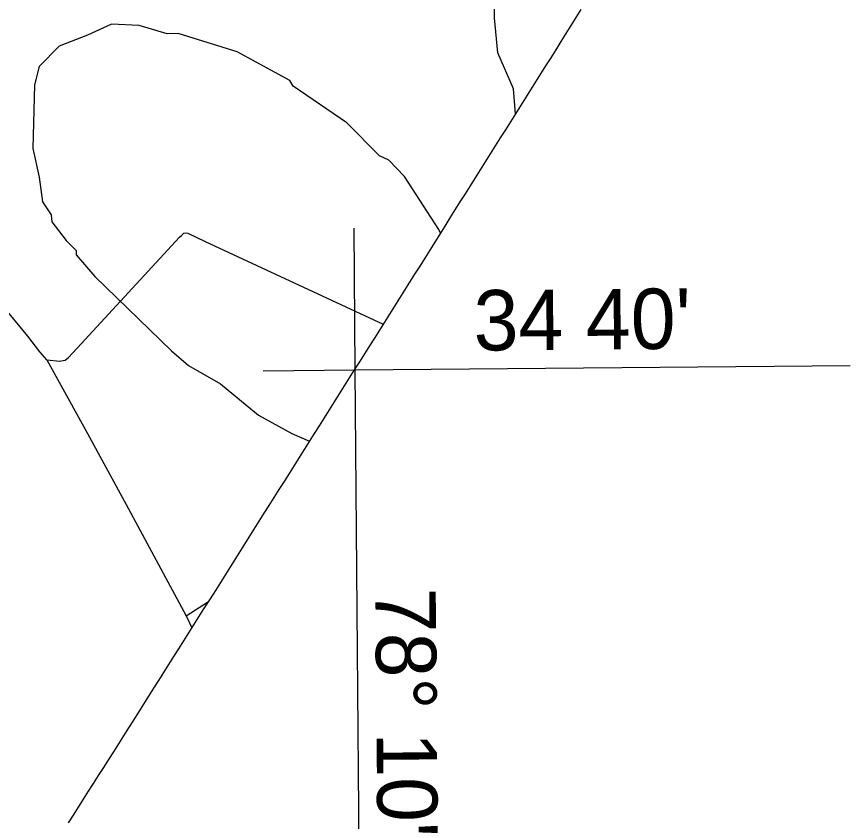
# Model space of a CAD drawing. Extents: x 2093524 to 2270757, y 289120 to 570408.
# Drawn here: x 2246965 to 2255940, y 329610 to 338271 of the extents above; entities that cross this region are included whole.
import ezdxf

# ---------------------------------------------------------------- set-up
doc = ezdxf.new("R2010")
doc.units = 0
for name, color, linetype in [('Exist Boundary Political CountyLine', 7, 'Continuous'), ('Exist Hydrographic Creek Single Shore', 7, 'Continuous'), ('Exist Hydrographic Misc Water Feature', 7, 'Continuous'), ('Exist Road Non-System Type 51', 7, 'Continuous'), ('Map Preparation Longitude Latitude Label', 7, 'Continuous'), ('Map Preparation Longitude Latitude Lines', 7, 'Continuous')]:
    doc.layers.add(name, color=color, linetype=linetype)

msp = doc.modelspace()

# ---------------------------------------------------------------- linework, layer by layer
at = {"layer": 'Exist Boundary Political CountyLine'}
for points in [[(2253039.5, 338347.7), (2252985.2, 338261.4), (2252931, 338175.1), (2252876.8, 338088.9)], [(2252876.8, 338088.9), (2252822.5, 338002.6), (2252768.2, 337916.3), (2252714, 337830), (2252659.8, 337743.8)], [(2252659.8, 337743.8), (2252605.5, 337657.5), (2252551.2, 337571.2), (2252497, 337484.9), (2252442.8, 337398.6), (2252388.5, 337312.3), (2252334.2, 337226.1), (2252280, 337139.8), (2252225.8, 337053.5), (2252171.5, 336967.2), (2252117.2, 336881), (2252063, 336794.7), (2252008.8, 336708.4), (2251954.5, 336622.1), (2251900.2, 336535.8), (2251846, 336449.6), (2251791.8, 336363.3), (2251737.5, 336277), (2251683.2, 336190.7), (2251629, 336104.4), (2251574.8, 336018.2), (2251520.5, 335931.9), (2251466.2, 335845.6), (2251412, 335759.3), (2251357.8, 335673.1), (2251303.5, 335586.8), (2251249.2, 335500.5), (2251195.2, 335414.2), (2251141, 335327.9), (2251086.8, 335241.7), (2251032.5, 335155.4), (2250978.2, 335069.6), (2250924.2, 334983.8), (2250870.2, 334898.1), (2250816.2, 334812.3), (2250762, 334726.6), (2250708, 334640.8), (2250654, 334555), (2250600, 334469.2), (2250545.8, 334383.5), (2250491.8, 334297.7), (2250437.8, 334212), (2250383.8, 334126.2), (2250329.5, 334040.4), (2250275.5, 333954.7), (2250221.5, 333868.9), (2250167.5, 333783.2), (2250113.2, 333697.4), (2250059.2, 333611.6), (2250005.2, 333525.8), (2249951.2, 333440.1), (2249897, 333354.3), (2249843, 333268.6), (2249789, 333182.8), (2249735, 333097), (2249680.8, 333011.2), (2249626.8, 332925.5), (2249572.8, 332839.7), (2249518.8, 332754), (2249464.5, 332668.2), (2249410.5, 332582.4), (2249356.5, 332496.7), (2249302.5, 332410.9), (2249248.2, 332325.1), (2249194.2, 332239.4), (2249140.2, 332153.6), (2249086.2, 332067.8), (2249032, 331982.1), (2248978, 331896.3), (2248924, 331810.5), (2248870, 331724.8), (2248815.8, 331639), (2248761.8, 331553.2), (2248707.8, 331468), (2248653.8, 331382.7), (2248599.8, 331297.5), (2248545.8, 331212.2), (2248491.8, 331126.9), (2248437.8, 331041.7), (2248384, 330956.4), (2248330, 330871.2), (2248276, 330785.9), (2248222, 330700.6), (2248168, 330615.3), (2248114, 330530.1), (2248060, 330444.8), (2248006, 330359.6), (2247952, 330274.3), (2247898, 330189), (2247844, 330103.8), (2247790, 330018.5), (2247736, 329933.2), (2247682, 329848), (2247628, 329762.7), (2247574, 329677.5), (2247520.2, 329592.2)]]:
    msp.add_lwpolyline(points, dxfattribs=at)
at = {"layer": 'Exist Hydrographic Creek Single Shore'}
msp.add_lwpolyline([(2252333.6, 337224.9), (2252314.2, 337493.1), (2252144.2, 337883.5), (2252108.2, 338258.1), (2252114.3, 338533.5), (2252195.3, 338725.4), (2252541.2, 339295.9), (2252639.2, 339546.4), (2252727.2, 339895.6), (2252801.2, 340064.8), (2252990.3, 340323.4), (2253080.3, 340557.8), (2253220.4, 340732.1), (2253252.3, 340875.8), (2253250.3, 341151.4), (2253445.3, 341741.1), (2253565.3, 342319.4), (2253615.3, 342420), (2253788.3, 342560.9), (2253953.4, 342829.9), (2254370.3, 343749.9), (2254543.4, 344018.7), (2254568.9, 344179), (2254567.9, 344382.5)], dxfattribs=at)
at = {"layer": 'Exist Hydrographic Misc Water Feature'}
for points in [[(2248586.2, 338088.3), (2248285.2, 338176.2), (2247985.2, 338192), (2247728.2, 338072.4), (2247421.3, 337953.8), (2247206.2, 337735.1), (2247157.2, 337536), (2247138.1, 336850.8), (2247207.2, 336544.4), (2247243.1, 336278), (2247335.2, 336138.5), (2247344.2, 336062.8), (2247496.1, 335863), (2247605.2, 335755.9), (2247606.2, 335706.7), (2247807.2, 335473.1), (2248630.3, 334673), (2248815.2, 334515.1), (2249158.1, 334318.1), (2249569.2, 333982), (2249928.2, 333784.7), (2250117.4, 333703.9)], [(2251526.4, 335941.1), (2251510.2, 335980.5), (2251139.3, 336552), (2250971.1, 336725.9), (2250870.3, 336773.8), (2250518.2, 337128.4), (2249940.1, 337523.6), (2249906.3, 337583.3), (2249337.3, 337893), (2248702.2, 338089.3), (2248586.2, 338088.3)]]:
    msp.add_lwpolyline(points, dxfattribs=at)
at = {"layer": 'Exist Road Non-System Type 51'}
for q in [(2249028.3, 331976.1), (2248849.9, 331693)]:
    msp.add_line((2248789.8, 331820.8), q, dxfattribs=at)
for points in [[(2247287.9, 334577.5), (2247430, 334562.8), (2247465.9, 334569), (2247486, 334573.2), (2247517.6, 334597.5), (2247614.8, 334702.2), (2248718.5, 335896.6), (2248740.2, 335916.8), (2248752.2, 335928.7), (2248766.2, 335940.9), (2248782, 335943.2), (2248808.2, 335941.4), (2248994.7, 335852.8), (2250909.1, 334959.8)], [(2247287.9, 334577.5), (2247213.3, 334664.9), (2247086.1, 334833.7), (2246698.4, 335298.6)], [(2247287.9, 334577.5), (2247726.2, 333785.5), (2248142.4, 333019), (2248789.8, 331820.8)]]:
    msp.add_lwpolyline(points, dxfattribs=at)
at = {"layer": 'Map Preparation Longitude Latitude Lines'}
for points in [[(2250678.4, 326275.1), (2250609.6, 334468.9), (2250596.8, 335993.6)], [(2249618.3, 334461), (2250609.6, 334468.9), (2255939.9, 334515.9)]]:
    msp.add_lwpolyline(points, dxfattribs=at)

# ---------------------------------------------------------------- texts
at = {"layer": 'Map Preparation Longitude Latitude Label'}
for s, rotation, p in [("34 40'", 0.50504, (2251886.7, 334677.1)), ("78° 10'", 270.48098, (2250826.1, 332123))]:
    msp.add_text(s, height=650, rotation=rotation, dxfattribs=at).set_placement(p)

doc.saveas('drawing.dxf')
